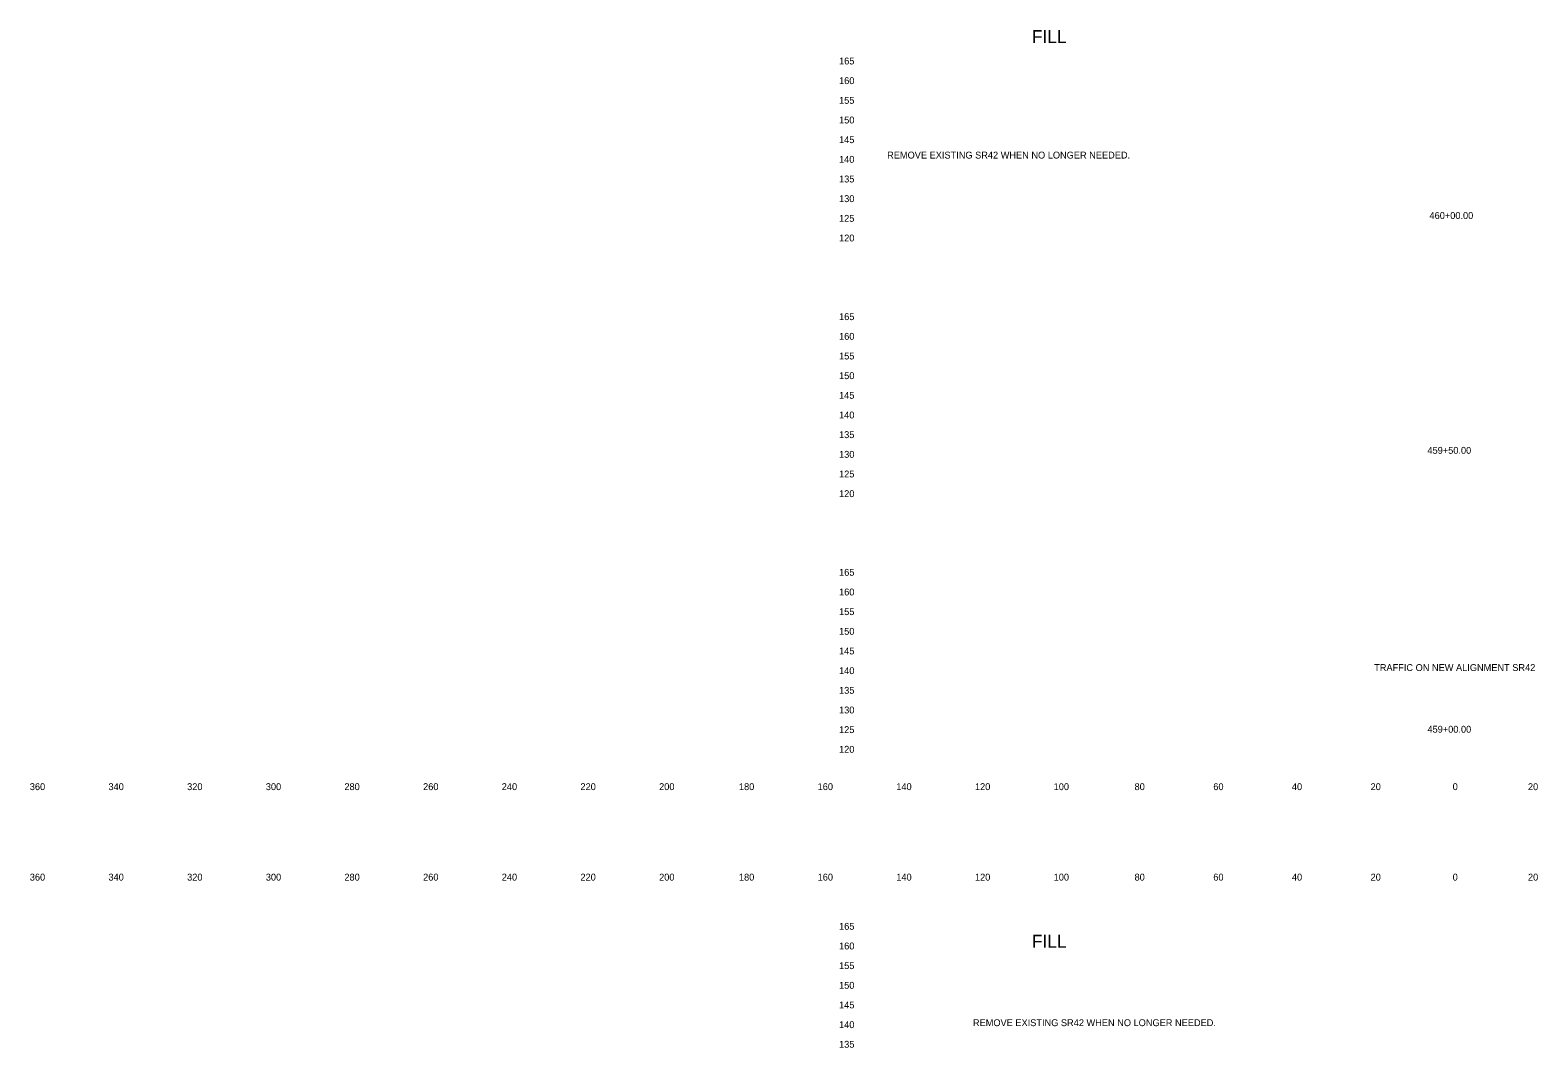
# Model space of a CAD drawing. Extents: x 21281 to 22024, y 6472 to 15208.
# Drawn here: x 21280.5 to 21663.8, y 7559.8 to 7818.6 of the extents above; entities that cross this region are included whole.
import ezdxf

# ---------------------------------------------------------------- set-up
doc = ezdxf.new("R2010")
doc.units = 0
for name, color, linetype in [('XS_SHEET_LABELS_ELEVATION', 7, 'Continuous'), ('XS_SHEET_LABELS_OFFSET', 7, 'Continuous'), ('XS_SHEET_LABELS_STATION', 7, 'Continuous')]:
    doc.layers.add(name, color=color, linetype=linetype)

msp = doc.modelspace()

# ---------------------------------------------------------------- texts
at = {"layer": 'XS_SHEET_LABELS_ELEVATION'}
for s, p in [('  165  ', (21484.84, 7809.84)), ('  160  ', (21484.84, 7804.84)), ('  155  ', (21484.84, 7799.84)), ('  150  ', (21484.84, 7794.84)), ('  145  ', (21484.84, 7789.84)), ('  140  ', (21484.84, 7784.84)), ('  135  ', (21484.84, 7779.84)), ('  130  ', (21484.84, 7774.84)), ('  125  ', (21484.84, 7769.84)), ('  120  ', (21484.84, 7764.84)), ('  165  ', (21484.84, 7744.84)), ('  160  ', (21484.84, 7739.84)), ('  155  ', (21484.84, 7734.84)), ('  150  ', (21484.84, 7729.84)), ('  145  ', (21484.84, 7724.84)), ('  140  ', (21484.84, 7719.84)), ('  135  ', (21484.84, 7714.84)), ('  130  ', (21484.84, 7709.84)), ('  125  ', (21484.84, 7704.84)), ('  120  ', (21484.84, 7699.84)), ('  165  ', (21484.84, 7679.84)), ('  160  ', (21484.84, 7674.84)), ('  155  ', (21484.84, 7669.84)), ('  150  ', (21484.84, 7664.84)), ('  145  ', (21484.84, 7659.84)), ('  140  ', (21484.84, 7654.84)), ('  135  ', (21484.84, 7649.84)), ('  130  ', (21484.84, 7644.84)), ('  125  ', (21484.84, 7639.84)), ('  120  ', (21484.84, 7634.84)), ('  165  ', (21484.84, 7589.84)), ('  160  ', (21484.84, 7584.84)), ('  155  ', (21484.84, 7579.84)), ('  150  ', (21484.84, 7574.84)), ('  145  ', (21484.84, 7569.84)), ('  140  ', (21484.84, 7564.84)), ('  135  ', (21484.84, 7559.84))]:
    msp.add_text(s, height=1.75, dxfattribs=at).set_placement(p)
at = {"layer": 'XS_SHEET_LABELS_OFFSET'}
for s, height, p in [('FILL', 3.273, (21535.18, 7815.29)), ('  360  ', 1.75, (21279.14, 7625.34)), ('  340  ', 1.75, (21299.13, 7625.34)), ('  320  ', 1.75, (21319.13, 7625.34)), ('  300  ', 1.75, (21339.13, 7625.34)), ('  280  ', 1.75, (21359.1, 7625.34)), ('  260  ', 1.75, (21379.11, 7625.34)), ('  240  ', 1.75, (21399.1, 7625.34)), ('  220  ', 1.75, (21419.1, 7625.34)), ('  200  ', 1.75, (21439.1, 7625.34)), ('  180  ', 1.75, (21459.39, 7625.34)), ('  160  ', 1.75, (21479.4, 7625.34)), ('  140  ', 1.75, (21499.39, 7625.34)), ('  120  ', 1.75, (21519.39, 7625.34)), ('  100  ', 1.75, (21539.39, 7625.34)), ('  80  ', 1.75, (21559.95, 7625.34)), ('  60  ', 1.75, (21579.97, 7625.34)), ('  40  ', 1.75, (21599.95, 7625.34)), ('  20  ', 1.75, (21619.95, 7625.34)), ('  0  ', 1.75, (21640.81, 7625.34)), ('  0  ', 1.75, (21640.81, 7625.34)), ('  20  ', 1.75, (21659.95, 7625.34)), ('  360  ', 1.75, (21279.14, 7602.34)), ('  340  ', 1.75, (21299.13, 7602.34)), ('  320  ', 1.75, (21319.13, 7602.34)), ('  300  ', 1.75, (21339.13, 7602.34)), ('  280  ', 1.75, (21359.1, 7602.34)), ('  260  ', 1.75, (21379.11, 7602.34)), ('  240  ', 1.75, (21399.1, 7602.34)), ('  220  ', 1.75, (21419.1, 7602.34)), ('  200  ', 1.75, (21439.1, 7602.34)), ('  180  ', 1.75, (21459.39, 7602.34)), ('  160  ', 1.75, (21479.4, 7602.34)), ('  140  ', 1.75, (21499.39, 7602.34)), ('  120  ', 1.75, (21519.39, 7602.34)), ('  100  ', 1.75, (21539.39, 7602.34)), ('  80  ', 1.75, (21559.95, 7602.34)), ('  60  ', 1.75, (21579.97, 7602.34)), ('  40  ', 1.75, (21599.95, 7602.34)), ('  20  ', 1.75, (21619.95, 7602.34)), ('  0  ', 1.75, (21640.81, 7602.34)), ('  0  ', 1.75, (21640.81, 7602.34)), ('  20  ', 1.75, (21659.95, 7602.34)), ('FILL', 3.273, (21535.18, 7585.29))]:
    msp.add_text(s, height=height, dxfattribs=at).set_placement(p)
at = {"layer": 'XS_SHEET_LABELS_STATION'}
for s, p in [('REMOVE EXISTING SR42 WHEN NO LONGER NEEDED.', (21498.36, 7785.92)), ('  460+00.00  ', (21634.92, 7770.56)), ('  459+50.00  ', (21634.4, 7710.85)), ('TRAFFIC ON NEW ALIGNMENT SR42', (21622.16, 7655.62)), ('  459+00.00  ', (21634.4, 7639.94)), ('REMOVE EXISTING SR42 WHEN NO LONGER NEEDED.', (21520.17, 7565.33))]:
    msp.add_text(s, height=1.75, dxfattribs=at).set_placement(p)

doc.saveas('drawing.dxf')
